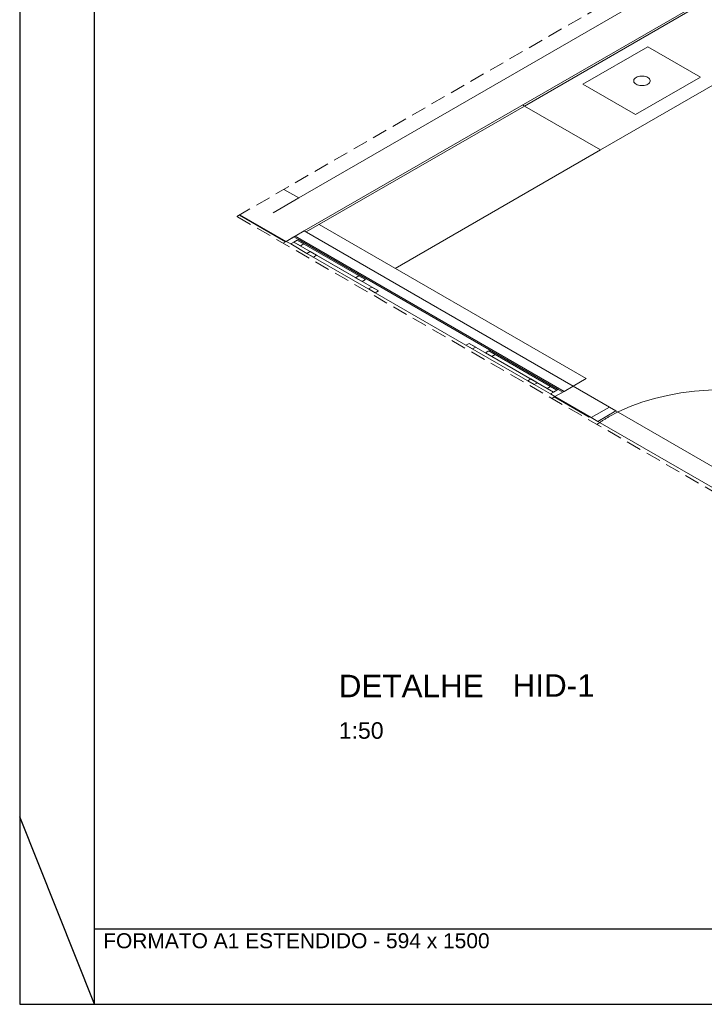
# Model space of a CAD drawing. Header units: millimetres. Extents: x 567 to 934, y -1 to 364.
# Tile 342 of 656: x 722 to 731, y -1 to 12. Entities that reach past the tile are written whole.
import ezdxf

# ---------------------------------------------------------------- set-up
doc = ezdxf.new("R2010")
doc.units = ezdxf.units.MM
doc.header["$MEASUREMENT"] = 0
doc.linetypes.add('JIS_02_2.0', pattern=[0.3, 0.2, -0.1])
doc.linetypes.add('NULL', pattern=[0])
doc.layers.get('0').update_dxf_attribs({"lineweight": 18})
doc.layers.add('ARQ FINA', color=8, linetype='Continuous')
doc.layers.add('FOLHA_PADRÃO', color=7, linetype='Continuous')
doc.layers.add('DI-Área do detalhe', color=10, linetype='JIS_02_2.0', lineweight=0)
doc.layers.add('Textos', color=7, linetype='Continuous', lineweight=9)
doc.styles.add('Arial', font='arial.ttf')
doc.styles.add('ArialBlack', font='txt')

# ---------------------------------------------------------------- blocks, each defined once
blk = doc.blocks.new('A1EST. 1500')
at = {"layer": 'FOLHA_PADRÃO', "color": 1, "linetype": 'Continuous'}
for p, q in [((0, 59.4), (0, 0)), ((1, 0), (1, 1)), ((0, 0), (150.008, 0))]:
    blk.add_line(p, q, dxfattribs=at)
at = {"layer": 'FOLHA_PADRÃO', "color": 1}
blk.add_line((1, 0), (0, 2.5), dxfattribs=at)
at = {"layer": 'FOLHA_PADRÃO', "color": 6, "linetype": 'Continuous'}
blk.add_lwpolyline([(149, 58.4), (149, 1), (1, 1), (1, 58.4), (149, 58.4)], dxfattribs=at)
at = {"layer": 'FOLHA_PADRÃO', "color": 7, "style": 'Arial'}
blk.add_text('FORMATO A1 ESTENDIDO - 594 x 1500', height=0.2, dxfattribs=at).set_placement((1.114, 0.748))

msp = doc.modelspace()

# ---------------------------------------------------------------- linework, layer by layer
at = {"layer": 'ARQ FINA', "lineweight": 5}
for p, q in [((725.974, 9.658), (735.26, 15.019)), ((726.045, 9.219), (735.29, 14.556)), ((728.981, 10.884), (733.138, 13.284)), ((729.995, 10.299), (734.151, 12.699)), ((729.762, 11.174), (730.628, 11.674)), ((730.628, 11.674), (731.328, 11.269)), ((730.462, 10.769), (729.762, 11.174)), ((731.328, 11.269), (730.462, 10.769)), ((728.955, 10.899), (728.981, 10.884)), ((728.981, 10.884), (728.955, 10.899)), ((726.071, 9.204), (728.981, 10.884)), ((728.981, 10.884), (729.995, 10.299)), ((729.995, 10.299), (728.981, 10.884)), ((727.258, 8.719), (729.995, 10.299)), ((725.772, 9.772), (725.974, 9.658)), ((725.974, 9.658), (725.63, 9.459)), ((725.179, 9.43), (725.794, 9.074)), ((725.187, 9.435), (725.803, 9.079)), ((725.595, 9.199), (725.586, 9.194)), ((726.045, 9.219), (725.924, 9.149)), ((729.631, 7.149), (726.045, 9.219)), ((729.804, 7.249), (726.245, 9.304)), ((725.803, 9.079), (725.762, 9.055)), ((725.803, 9.079), (725.924, 9.149)), ((725.907, 9.139), (725.803, 9.079)), ((725.803, 9.079), (725.864, 9.044)), ((725.864, 9.044), (725.907, 9.069)), ((725.968, 9.104), (725.907, 9.139)), ((725.907, 9.069), (725.95, 9.094)), ((725.907, 9.069), (725.95, 9.094)), ((726.816, 8.544), (725.907, 9.069)), ((725.994, 9.019), (725.907, 9.069)), ((725.924, 9.149), (729.51, 7.079)), ((725.95, 9.094), (725.968, 9.104)), ((725.95, 9.094), (726.86, 8.569)), ((725.95, 9.094), (726.037, 9.044)), ((725.968, 9.104), (729.432, 7.104)), ((726.08, 8.919), (725.864, 9.044)), ((726.037, 9.044), (725.994, 9.019)), ((726.123, 8.944), (726.08, 8.919)), ((726.123, 8.944), (726.08, 8.919)), ((727.033, 8.419), (726.123, 8.944)), ((726.21, 8.894), (726.123, 8.944)), ((726.08, 8.919), (726.989, 8.394)), ((726.08, 8.919), (726.167, 8.869)), ((726.167, 8.869), (726.21, 8.894)), ((726.73, 8.594), (726.773, 8.619)), ((726.816, 8.544), (726.73, 8.594)), ((726.773, 8.619), (726.86, 8.569)), ((726.86, 8.569), (726.816, 8.544)), ((726.86, 8.569), (726.816, 8.544)), ((726.946, 8.469), (726.903, 8.444)), ((726.903, 8.444), (726.989, 8.394)), ((727.033, 8.419), (726.946, 8.469)), ((726.989, 8.394), (727.033, 8.419)), ((726.989, 8.394), (727.033, 8.419)), ((728.202, 7.694), (726.989, 8.394)), ((728.202, 7.694), (728.245, 7.719)), ((728.202, 7.694), (728.245, 7.719)), ((729.111, 7.169), (728.202, 7.694)), ((728.288, 7.644), (728.202, 7.694)), ((728.245, 7.719), (729.154, 7.194)), ((728.245, 7.719), (728.332, 7.669)), ((728.332, 7.669), (728.288, 7.644)), ((728.505, 7.619), (728.462, 7.594)), ((728.505, 7.619), (728.462, 7.594)), ((729.414, 7.094), (728.505, 7.619)), ((728.592, 7.569), (728.505, 7.619)), ((728.462, 7.594), (729.371, 7.069)), ((728.462, 7.594), (728.548, 7.544)), ((728.548, 7.544), (728.592, 7.569)), ((729.025, 7.219), (729.068, 7.244)), ((729.068, 7.244), (729.154, 7.194)), ((729.631, 7.149), (729.804, 7.249)), ((729.111, 7.169), (729.025, 7.219)), ((729.154, 7.194), (729.111, 7.169)), ((729.154, 7.194), (729.111, 7.169)), ((729.328, 7.044), (729.111, 7.169)), ((729.328, 7.144), (729.284, 7.119)), ((729.284, 7.119), (729.371, 7.069)), ((729.414, 7.094), (729.328, 7.144)), ((729.371, 7.069), (729.414, 7.094)), ((729.371, 7.069), (729.414, 7.094)), ((729.432, 7.104), (729.414, 7.094)), ((729.492, 7.069), (729.432, 7.104)), ((729.51, 7.079), (729.631, 7.149)), ((730.114, 6.87), (729.631, 7.149)), ((729.371, 7.069), (729.328, 7.044)), ((729.328, 7.044), (729.388, 7.009)), ((729.347, 6.985), (729.388, 7.009)), ((729.38, 7.004), (729.846, 6.735)), ((729.51, 7.079), (729.388, 7.009)), ((729.388, 7.009), (729.492, 7.069)), ((729.388, 7.009), (729.872, 6.73)), ((730.114, 6.87), (729.872, 6.73)), ((730.202, 6.819), (730.114, 6.87)), ((729.855, 6.74), (729.846, 6.735)), ((729.872, 6.73), (729.96, 6.679)), ((729.96, 6.679), (730.202, 6.819)), ((730.202, 6.819), (731.761, 5.919)), ((731.519, 5.779), (729.96, 6.679))]:
    msp.add_line(p, q, dxfattribs=at)
for points in [[(730.471, 11.264), (730.459, 11.256), (730.449, 11.246), (730.442, 11.236), (730.439, 11.225), (730.439, 11.214), (730.442, 11.203), (730.449, 11.192), (730.459, 11.183), (730.471, 11.174), (730.486, 11.167), (730.502, 11.162), (730.52, 11.158), (730.539, 11.156), (730.558, 11.156), (730.577, 11.158), (730.595, 11.162), (730.612, 11.167), (730.627, 11.174)], [(730.471, 11.264), (730.459, 11.256), (730.449, 11.246), (730.442, 11.236), (730.439, 11.225), (730.439, 11.214), (730.442, 11.203), (730.449, 11.192), (730.459, 11.183), (730.471, 11.174), (730.486, 11.167), (730.502, 11.162), (730.52, 11.158), (730.539, 11.156), (730.558, 11.156), (730.577, 11.158), (730.595, 11.162), (730.612, 11.167), (730.627, 11.174)], [(730.627, 11.174), (730.639, 11.183), (730.649, 11.192), (730.655, 11.203), (730.659, 11.214), (730.659, 11.225), (730.655, 11.236), (730.649, 11.246), (730.639, 11.256), (730.627, 11.264), (730.612, 11.271), (730.595, 11.277), (730.577, 11.281), (730.558, 11.283), (730.539, 11.283), (730.52, 11.281), (730.502, 11.277), (730.486, 11.271), (730.471, 11.264)], [(730.627, 11.174), (730.639, 11.183), (730.649, 11.192), (730.655, 11.203), (730.659, 11.214), (730.659, 11.225), (730.655, 11.236), (730.649, 11.246), (730.639, 11.256), (730.627, 11.264), (730.612, 11.271), (730.595, 11.277), (730.577, 11.281), (730.558, 11.283), (730.539, 11.283), (730.52, 11.281), (730.502, 11.277), (730.486, 11.271), (730.471, 11.264)], [(730.103, 6.737), (730.094, 6.731), (730.085, 6.726), (730.076, 6.721), (730.067, 6.715), (730.059, 6.71), (730.05, 6.705), (730.041, 6.699), (730.032, 6.694), (730.024, 6.688), (730.015, 6.683), (730.007, 6.677), (729.998, 6.672), (729.99, 6.666), (729.982, 6.66), (729.974, 6.655), (729.965, 6.649), (729.957, 6.643), (729.949, 6.638), (729.949, 6.638)]]:
    msp.add_lwpolyline(points, dxfattribs=at)
at = {"layer": 'ARQ FINA', "linetype": 'Continuous', "lineweight": 5}
msp.add_lwpolyline([(733.144, 6.737), (733.006, 6.81), (732.857, 6.876), (732.699, 6.934), (732.532, 6.984), (732.359, 7.025), (732.18, 7.058), (731.997, 7.081), (731.811, 7.095), (731.623, 7.1), (731.436, 7.095), (731.25, 7.081), (731.067, 7.058), (730.888, 7.025), (730.715, 6.984), (730.548, 6.934), (730.39, 6.876), (730.241, 6.81), (730.103, 6.737)], dxfattribs=at)
at = {"layer": 'DI-Área do detalhe'}
msp.add_lwpolyline([(735.208, 15.22), (745.524, 9.264), (735.462, 3.455), (725.146, 9.411), (735.208, 15.22)], dxfattribs=at)

# ---------------------------------------------------------------- block references
msp.add_blockref('A1EST. 1500', (722.249, -1.095))

# ---------------------------------------------------------------- texts
at = {"layer": 'Textos', "linetype": 'NULL', "attachment_point": 7, "line_spacing_factor": 0.6}
for s, insert, char_height, width, style in [('DETALHE', (726.505, 3), 0.3, 4.38075, 'ArialBlack'), ('HID-1', (728.824, 3.006), 0.3, 2.51665, 'ArialBlack'), ('1:50', (726.505, 2.443), 0.22, 1.19591, 'Arial')]:
    msp.add_mtext(s, dxfattribs=dict(at, insert=insert, char_height=char_height, width=width, style=style))

doc.saveas('drawing.dxf')
